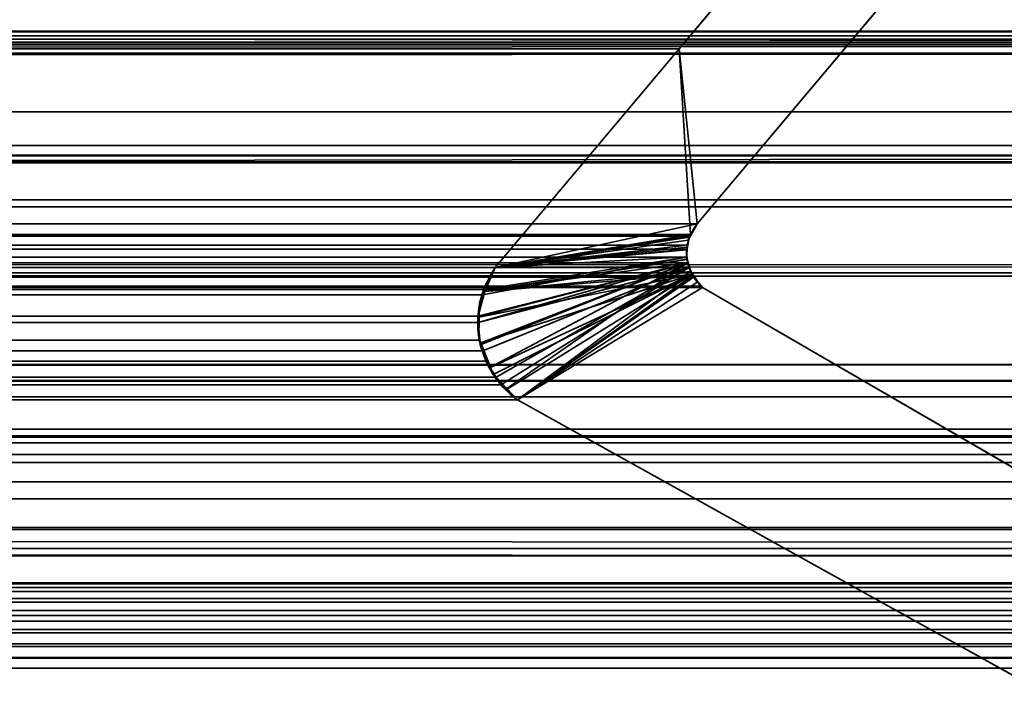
# Model space of a CAD drawing. Header units: millimetres. Extents: x -603 to 3703, y -120 to 193.
# Tile 755 of 938: x 3494.88 to 3499.51, y -1.93 to 1.19. Entities that reach past the tile are written whole.
import ezdxf

# ---------------------------------------------------------------- set-up
doc = ezdxf.new("R2010")
doc.units = ezdxf.units.MM
doc.layers.add('151', color=7, linetype='Continuous', true_color=0xffffff)

# ---------------------------------------------------------------- blocks, each defined once
blk = doc.blocks.new('UG_SURFACE_003')
at = {"layer": '151', "color": 252, "linetype": 'Continuous', "lineweight": 35}
for points in [[(3702.5001, -35, 2213.0001), (3702.5001, 174.4, 2213.0001), (2297.4999, 174.4, 2213.0001), (2297.4999, -35, 2213.0001)], [(2447.5, -35, 2063), (2447.5, 174.4, 2063), (3552.5, 174.4, 2063), (3552.5, -35, 2063)]]:
    blk.add_3dface(points, dxfattribs=at)
blk = doc.blocks.new('UG_SURFACE_162')
at = {"layer": '151', "color": 43, "linetype": 'Continuous', "lineweight": 35}
for points in [[(2490.9999, -49, 2017), (3509.0001, -49, 2017), (3509.0001, 0, 2017), (2490.9999, 0, 2017)], [(2556, 0, 948), (2582, 0, 951.5), (3509.0001, 0, 2), (2490.9999, 0, 2)], [(2582, 0, 1186.5), (2556, 0, 1190.0001), (2490.9999, 0, 2017), (3509.0001, 0, 2017)], [(3509.0001, 0, 2017), (3509.0001, 0, 2), (2582, 0, 951.5), (2582, 0, 1186.5)], [(2490.9999, 0, 2), (3509.0001, 0, 2), (3509.0001, -2), (2490.9999, -2)]]:
    blk.add_3dface(points, dxfattribs=at)
blk = doc.blocks.new('UG_SURFACE_166')
at = {"layer": '151', "color": 252, "linetype": 'Continuous', "lineweight": 35}
for points in [[(2486.0001, -46.92, 2022.5), (3513.9999, -46.92, 2022.5), (3513.9999, 14.42, 2022.5), (2486.0001, 14.42, 2022.5)], [(2487.5, -46.92, 2020.9999), (2487.5, 14.42, 2020.9999), (3512.5, 14.42, 2020.9999), (3512.5, -46.92, 2020.9999)]]:
    blk.add_3dface(points, dxfattribs=at)
blk = doc.blocks.new('UG_SURFACE_221')
at = {"layer": '151', "color": 7, "linetype": 'Continuous', "lineweight": 35}
for points in [[(3511.6694, 1.0733, 2020.1695), (2488.3251, 2.6459, 2020.175), (2488.239, 0.3112, 2020.261)], [(3511.6694, 1.0733, 2020.1695), (3511.6749, 2.6459, 2020.175), (2488.3251, 2.6459, 2020.175)], [(2492.5785, 1.7573, 2015.9214), (3507.4215, 1.7573, 2015.9214), (3506.7754, 1.0746, 2015.2755), (2493.2246, 1.0746, 2015.2755)], [(3498.5373, 1.7131, 2007.0372), (3497.9849, 1.0529, 2006.485), (2502.0151, 1.0529, 2006.485), (2501.4627, 1.7131, 2007.0372)], [(3497.9849, 1.0529, 2006.485), (3498.5373, 1.7131, 2007.0372), (3499.0072, 1.345, 2007.5073), (3498.0688, 0.2303, 2006.5689)], [(2500.9928, 1.345, 2007.5073), (2501.9312, 0.2303, 2006.5689), (3498.0688, 0.2303, 2006.5689), (3499.0072, 1.345, 2007.5073)], [(3508.0514, 1.1329, 2016.5515), (3509.5084, 0.5991, 2018.0085), (2490.4916, 0.5991, 2018.0085), (2491.9486, 1.1329, 2016.5515)], [(3508.0514, 1.1329, 2016.5515), (2491.9486, 1.1329, 2016.5515), (2491.9968, 1.1297, 2016.5033)], [(3508.0011, 1.1363, 2016.5012), (2491.9968, 1.1297, 2016.5033), (2492.0607, 1.1255, 2016.4394)], [(3508.0011, 1.1363, 2016.5012), (3508.003, 1.1361, 2016.5031), (2491.9968, 1.1297, 2016.5033)], [(2491.9968, 1.1297, 2016.5033), (3508.003, 1.1361, 2016.5031), (3508.0514, 1.1329, 2016.5515)], [(2492.0607, 1.1255, 2016.4394), (3507.9315, 1.1144, 2016.4313), (3508.0011, 1.1363, 2016.5012)], [(2492.0607, 1.1255, 2016.4394), (2492.0692, 1.1208, 2016.4309), (3507.9315, 1.1144, 2016.4313)], [(3507.8826, 1.0991, 2016.3825), (2492.0692, 1.1208, 2016.4309), (2492.1334, 1.0854, 2016.3665)], [(3507.8826, 1.0991, 2016.3825), (3507.9315, 1.1144, 2016.4313), (2492.0692, 1.1208, 2016.4309)], [(2488.239, 0.3112, 2020.261), (3511.7145, 0.3101, 2020.2143), (3511.6694, 1.0733, 2020.1695)], [(2492.1334, 1.0854, 2016.3665), (3507.8673, 1.0844, 2016.3674), (3507.8826, 1.0991, 2016.3825)], [(3507.8673, 1.0844, 2016.3674), (2492.1334, 1.0854, 2016.3665), (2492.1434, 1.08, 2016.3567)], [(2492.1434, 1.08, 2016.3567), (3507.8144, 1.0331, 2016.3143), (3507.8673, 1.0844, 2016.3674)], [(2492.1434, 1.08, 2016.3567), (2492.1856, 1.0331, 2016.3143), (3507.8144, 1.0331, 2016.3143)], [(2493.5248, 0.7572, 2014.9751), (2493.2246, 1.0746, 2015.2755), (3506.7754, 1.0746, 2015.2755)], [(2493.5248, 0.7572, 2014.9751), (3506.7754, 1.0746, 2015.2755), (3506.4752, 0.7572, 2014.9751)], [(3507.8144, 1.0331, 2016.3143), (2492.1856, 1.0331, 2016.3143), (2492.8894, 0.4432, 2015.6107)], [(2492.8894, 0.4432, 2015.6107), (3507.1428, 0.3426, 2015.6429), (3507.8144, 1.0331, 2016.3143)], [(3497.9849, 1.0529, 2006.485), (3497.1192, 0.025, 2005.6193), (2502.8808, 0.025, 2005.6193), (2502.0151, 1.0529, 2006.485)], [(3498.0688, 0.2303, 2006.5689), (3498.0376, 0.1807, 2006.5374), (3497.1192, 0.025, 2005.6193), (3497.9849, 1.0529, 2006.485)], [(3506.4752, 0.7572, 2014.9751), (3505.0907, -0.0163, 2013.5906), (2494.9093, -0.0163, 2013.5906), (2493.5248, 0.7572, 2014.9751)], [(2490.077, 0.516, 2018.4231), (3509.5084, 0.5991, 2018.0085), (3509.8991, 0.5179, 2018.3992)], [(2490.077, 0.516, 2018.4231), (2490.4916, 0.5991, 2018.0085), (3509.5084, 0.5991, 2018.0085)], [(2489.2697, -0.872, 2019.2304), (3510.6926, 0.5499, 2019.1925), (3510.6869, -0.4242, 2019.187)], [(2489.2697, -0.872, 2019.2304), (2489.3074, 0.5499, 2019.1925), (3510.6926, 0.5499, 2019.1925)], [(2489.3124, 0.5521, 2019.1877), (3510.6876, 0.5521, 2019.1877), (3510.6926, 0.5499, 2019.1925), (2489.3074, 0.5499, 2019.1925)], [(3510.6852, 0.5531, 2019.1853), (2489.3124, 0.5521, 2019.1877), (2489.3148, 0.5531, 2019.1853)], [(3510.6852, 0.5531, 2019.1853), (3510.6876, 0.5521, 2019.1877), (2489.3124, 0.5521, 2019.1877)], [(2489.3148, 0.5531, 2019.1853), (2489.3208, 0.5528, 2019.1793), (3510.6792, 0.5528, 2019.1793)], [(3510.6792, 0.5528, 2019.1793), (3510.6852, 0.5531, 2019.1853), (2489.3148, 0.5531, 2019.1853)], [(2489.3208, 0.5528, 2019.1793), (2489.3408, 0.5518, 2019.1593), (3510.6595, 0.5519, 2019.1593)], [(3510.6595, 0.5519, 2019.1593), (3510.6792, 0.5528, 2019.1793), (2489.3208, 0.5528, 2019.1793)], [(3510.607, 0.5496, 2019.1071), (3510.6595, 0.5519, 2019.1593), (2489.3408, 0.5518, 2019.1593)], [(2489.3408, 0.5518, 2019.1593), (2489.3932, 0.5493, 2019.1069), (3510.607, 0.5496, 2019.1071)], [(3509.9823, 0.5216, 2018.4824), (3510.607, 0.5496, 2019.1071), (2489.3932, 0.5493, 2019.1069)], [(2489.3932, 0.5493, 2019.1069), (2490.0184, 0.5189, 2018.4815), (3509.9823, 0.5216, 2018.4824)], [(3509.8991, 0.5179, 2018.3992), (3509.9823, 0.5216, 2018.4824), (2490.0184, 0.5189, 2018.4815)], [(3509.8991, 0.5179, 2018.3992), (2490.0184, 0.5189, 2018.4815), (2490.077, 0.516, 2018.4231)], [(3506.8426, 0.0339, 2015.3425), (2492.8894, 0.4432, 2015.6107), (2494.3078, -0.7461, 2014.1921)], [(3506.8426, 0.0339, 2015.3425), (3507.1428, 0.3426, 2015.6429), (2492.8894, 0.4432, 2015.6107)], [(3511.8573, -2.122, 2020.3571), (2488.239, 0.3112, 2020.261), (2488.1506, -2.0889, 2020.3493)], [(3511.8573, -2.122, 2020.3571), (3511.7145, 0.3101, 2020.2143), (2488.239, 0.3112, 2020.261)], [(3498.0376, 0.1807, 2006.5374), (2501.9312, 0.2303, 2006.5689), (2501.9624, 0.1807, 2006.5374)], [(3498.0376, 0.1807, 2006.5374), (3498.0688, 0.2303, 2006.5689), (2501.9312, 0.2303, 2006.5689)], [(2501.9624, 0.1807, 2006.5374), (3498.035, 0.1723, 2006.5351), (3498.0376, 0.1807, 2006.5374)], [(2501.9624, 0.1807, 2006.5374), (2501.965, 0.1723, 2006.5351), (3498.035, 0.1723, 2006.5351)], [(3498.0218, 0.1294, 2006.5219), (2501.965, 0.1723, 2006.5351), (2501.9782, 0.1294, 2006.5219)], [(3498.0218, 0.1294, 2006.5219), (3498.035, 0.1723, 2006.5351), (2501.965, 0.1723, 2006.5351)], [(3497.1192, 0.025, 2005.6193), (3498.0376, 0.1807, 2006.5374), (3498.035, 0.1723, 2006.5351)], [(3498.035, 0.1723, 2006.5351), (3498.0218, 0.1294, 2006.5219), (3497.1192, 0.025, 2005.6193)], [(2501.9782, 0.1294, 2006.5219), (3498.0211, 0.1112, 2006.5212), (3498.0218, 0.1294, 2006.5219)], [(2501.9782, 0.1294, 2006.5219), (2501.9789, 0.1112, 2006.5212), (3498.0211, 0.1112, 2006.5212)], [(3498.0199, 0.0733, 2006.5198), (2501.9789, 0.1112, 2006.5212), (2501.9801, 0.0733, 2006.5198)], [(3498.0199, 0.0733, 2006.5198), (3498.0211, 0.1112, 2006.5212), (2501.9789, 0.1112, 2006.5212)], [(3497.0644, -0.0787, 2005.5642), (3497.1192, 0.025, 2005.6193), (3498.0211, 0.1112, 2006.5212), (3498.0199, 0.0733, 2006.5198)], [(3497.1192, 0.025, 2005.6193), (3498.0218, 0.1294, 2006.5219), (3498.0211, 0.1112, 2006.5212)], [(3498.0304, 0.0245, 2006.5303), (2501.9746, 0.047, 2006.5255), (2501.9696, 0.0245, 2006.5303)], [(2501.9801, 0.0733, 2006.5198), (2501.9746, 0.047, 2006.5255), (3498.0254, 0.047, 2006.5255)], [(3498.0304, 0.0245, 2006.5303), (3498.0254, 0.047, 2006.5255), (2501.9746, 0.047, 2006.5255)], [(2501.9801, 0.0733, 2006.5198), (3498.0254, 0.047, 2006.5255), (3498.0199, 0.0733, 2006.5198)], [(3497.0376, -0.2035, 2005.5375), (3497.0589, -0.1034, 2005.559), (3498.0199, 0.0733, 2006.5198), (3498.0254, 0.047, 2006.5255)], [(3498.0254, 0.047, 2006.5255), (3497.0393, -0.2337, 2005.5394), (3497.0376, -0.2035, 2005.5375)], [(3498.0254, 0.047, 2006.5255), (3498.0304, 0.0245, 2006.5303), (3497.0393, -0.2337, 2005.5394)], [(3498.0199, 0.0733, 2006.5198), (3497.0589, -0.1034, 2005.559), (3497.0644, -0.0787, 2005.5642)], [(3506.8426, 0.0339, 2015.3425), (2494.3078, -0.7461, 2014.1921), (2494.6098, -0.8298, 2013.8903)], [(2494.6098, -0.8298, 2013.8903), (3505.3685, -0.7656, 2013.8683), (3506.8426, 0.0339, 2015.3425)], [(2501.9696, 0.0245, 2006.5303), (2501.9507, -0.0149, 2006.5494), (3498.0493, -0.0149, 2006.5494)], [(2501.9696, 0.0245, 2006.5303), (3498.0493, -0.0149, 2006.5494), (3498.0304, 0.0245, 2006.5303)], [(2502.9287, -0.0611, 2005.5711), (2502.8808, 0.025, 2005.6193), (3497.1192, 0.025, 2005.6193)], [(2502.9287, -0.0611, 2005.5711), (3497.1192, 0.025, 2005.6193), (3497.0644, -0.0787, 2005.5642)], [(3497.0603, -0.3677, 2005.5602), (3497.0443, -0.3168, 2005.5444), (3497.0393, -0.2337, 2005.5394), (3498.0304, 0.0245, 2006.5303)], [(3497.123, -0.4907, 2005.6231), (3497.0751, -0.4152, 2005.5752), (3497.0603, -0.3677, 2005.5602), (3498.0304, 0.0245, 2006.5303)], [(3498.0304, 0.0245, 2006.5303), (3497.1459, -0.5265, 2005.646), (3497.123, -0.4907, 2005.6231)], [(3497.2236, -0.597, 2005.7235), (3497.1459, -0.5265, 2005.646), (3498.0304, 0.0245, 2006.5303), (3498.0493, -0.0149, 2006.5494)], [(2494.9093, -0.0163, 2013.5906), (3505.0907, -0.0163, 2013.5906), (3504.2081, -0.5094, 2012.7079)], [(2495.7919, -0.5094, 2012.7079), (2494.9093, -0.0163, 2013.5906), (3504.2081, -0.5094, 2012.7079)], [(2501.9481, -0.0203, 2006.552), (2501.9114, -0.0623, 2006.5887), (3498.0886, -0.0623, 2006.5887)], [(3498.0519, -0.0203, 2006.552), (2501.9507, -0.0149, 2006.5494), (2501.9481, -0.0203, 2006.552)], [(2501.9481, -0.0203, 2006.552), (3498.0886, -0.0623, 2006.5887), (3498.0519, -0.0203, 2006.552)], [(3498.0519, -0.0203, 2006.552), (3498.0493, -0.0149, 2006.5494), (2501.9507, -0.0149, 2006.5494)], [(3498.0493, -0.0149, 2006.5494), (3498.0519, -0.0203, 2006.552), (3497.2236, -0.597, 2005.7235)], [(3497.2236, -0.597, 2005.7235), (3498.0519, -0.0203, 2006.552), (3498.0886, -0.0623, 2006.5887), (3498.0943, -0.0688, 2006.5944)], [(2501.9057, -0.0688, 2006.5944), (2499.7902, -1.2961, 2008.7097), (3500.2098, -1.2961, 2008.7097), (3498.0943, -0.0688, 2006.5944)], [(2501.9057, -0.0688, 2006.5944), (3498.0943, -0.0688, 2006.5944), (3498.0886, -0.0623, 2006.5887), (2501.9114, -0.0623, 2006.5887)], [(3497.0644, -0.0787, 2005.5642), (2502.9411, -0.1038, 2005.559), (2502.9287, -0.0611, 2005.5711)], [(3497.0644, -0.0787, 2005.5642), (3497.0589, -0.1034, 2005.559), (2502.9411, -0.1038, 2005.559)], [(3498.0943, -0.0688, 2006.5944), (3500.2098, -1.2961, 2008.7097), (3504.6005, -4.6975, 2013.1006), (3497.2236, -0.597, 2005.7235)], [(2502.9573, -0.1601, 2005.5425), (2502.9411, -0.1038, 2005.559), (3497.0589, -0.1034, 2005.559)], [(2502.9573, -0.1601, 2005.5425), (3497.0589, -0.1034, 2005.559), (3497.0376, -0.2035, 2005.5375)], [(3497.0376, -0.2035, 2005.5375), (2502.9602, -0.2344, 2005.5399), (2502.9573, -0.1601, 2005.5425)], [(3497.0376, -0.2035, 2005.5375), (3497.0393, -0.2337, 2005.5394), (2502.9602, -0.2344, 2005.5399)], [(3497.0443, -0.3168, 2005.5444), (2502.9409, -0.3689, 2005.559), (2502.9616, -0.2735, 2005.5385)], [(2502.9616, -0.2735, 2005.5385), (2502.9602, -0.2344, 2005.5399), (3497.0393, -0.2337, 2005.5394)], [(2502.9616, -0.2735, 2005.5385), (3497.0393, -0.2337, 2005.5394), (3497.0443, -0.3168, 2005.5444)], [(3497.0443, -0.3168, 2005.5444), (3497.0603, -0.3677, 2005.5602), (2502.9409, -0.3689, 2005.559)], [(2502.8827, -0.4899, 2005.6174), (3497.0603, -0.3677, 2005.5602), (3497.0751, -0.4152, 2005.5752)], [(2502.8827, -0.4899, 2005.6174), (2502.9383, -0.3818, 2005.5618), (3497.0603, -0.3677, 2005.5602)], [(2502.9383, -0.3818, 2005.5618), (2502.9409, -0.3689, 2005.559), (3497.0603, -0.3677, 2005.5602)], [(3497.0751, -0.4152, 2005.5752), (2502.8791, -0.4936, 2005.621), (2502.8827, -0.4899, 2005.6174)], [(3497.0751, -0.4152, 2005.5752), (3497.123, -0.4907, 2005.6231), (2502.8791, -0.4936, 2005.621)], [(3510.6869, -0.4242, 2019.187), (2489.1946, -1.1994, 2019.3052), (2489.2697, -0.872, 2019.2304)], [(3510.6869, -0.4242, 2019.187), (3510.7999, -1.207, 2019.2997), (2489.1946, -1.1994, 2019.3052)], [(3504.2081, -0.5094, 2012.7079), (3503.191, -0.5838, 2011.6911), (2496.809, -0.5838, 2011.6911), (2495.7919, -0.5094, 2012.7079)], [(3497.1459, -0.5265, 2005.646), (2502.7764, -0.597, 2005.7235), (2502.8791, -0.4936, 2005.621)], [(2502.8791, -0.4936, 2005.621), (3497.123, -0.4907, 2005.6231), (3497.1459, -0.5265, 2005.646)], [(3497.1459, -0.5265, 2005.646), (3497.2236, -0.597, 2005.7235), (2502.7764, -0.597, 2005.7235)], [(3497.2236, -0.597, 2005.7235), (3504.6005, -4.6975, 2013.1006), (2495.3995, -4.6975, 2013.1006), (2502.7764, -0.597, 2005.7235)], [(2496.809, -0.5838, 2011.6911), (3503.191, -0.5838, 2011.6911), (3501.1125, -0.7357, 2009.6123), (2498.8875, -0.7357, 2009.6123)], [(2499.0184, -0.7343, 2009.4814), (2498.8875, -0.7357, 2009.6123), (3501.1125, -0.7357, 2009.6123)], [(2499.0184, -0.7343, 2009.4814), (3501.1125, -0.7357, 2009.6123), (3500.8707, -0.7732, 2009.3706)], [(3500.8707, -0.7732, 2009.3706), (2499.1286, -0.7667, 2009.3715), (2499.0184, -0.7343, 2009.4814)], [(3504.4417, -1.2682, 2012.9418), (3505.3685, -0.7656, 2013.8683), (2494.6098, -0.8298, 2013.8903)], [(2499.1286, -0.7667, 2009.3715), (3500.8707, -0.7732, 2009.3706), (3500.6986, -0.7998, 2009.1984)], [(3500.6986, -0.7998, 2009.1984), (2499.3875, -0.8429, 2009.1124), (2499.1286, -0.7667, 2009.3715)], [(2494.6098, -0.8298, 2013.8903), (2496.6304, -1.3901, 2011.8697), (3503.3801, -1.3307, 2011.8802)], [(3503.3801, -1.3307, 2011.8802), (3504.4417, -1.2682, 2012.9418), (2494.6098, -0.8298, 2013.8903)], [(3500.6986, -0.7998, 2009.1984), (3500.6156, -0.854, 2009.1157), (2499.3875, -0.8429, 2009.1124)], [(2499.3958, -0.8454, 2009.104), (2499.3875, -0.8429, 2009.1124), (3500.6156, -0.854, 2009.1157)], [(2499.3958, -0.8454, 2009.104), (3500.6156, -0.854, 2009.1157), (3500.5579, -0.8918, 2009.058)], [(3500.5579, -0.8918, 2009.058), (2499.4433, -0.8845, 2009.0568), (2499.3958, -0.8454, 2009.104)], [(2499.645, -1.0515, 2008.8551), (2499.4433, -0.8845, 2009.0568), (3500.5579, -0.8918, 2009.058)], [(2499.645, -1.0515, 2008.8551), (3500.5579, -0.8918, 2009.058), (3500.4189, -0.9829, 2008.919)], [(3500.4189, -0.9829, 2008.919), (2499.6467, -1.0545, 2008.8532), (2499.645, -1.0515, 2008.8551)], [(3500.4189, -0.9829, 2008.919), (3500.3579, -1.0631, 2008.858), (2499.6467, -1.0545, 2008.8532)], [(2499.6467, -1.0545, 2008.8532), (3500.3579, -1.0631, 2008.858), (3500.2553, -1.1981, 2008.7554)], [(3500.2553, -1.1981, 2008.7554), (2499.7902, -1.2961, 2008.7097), (2499.6467, -1.0545, 2008.8532)], [(3510.9131, -1.9929, 2019.413), (2488.6754, -3.4655, 2019.8245), (2489.1946, -1.1994, 2019.3052)], [(2489.1946, -1.1994, 2019.3052), (3510.7999, -1.207, 2019.2997), (3510.9131, -1.9929, 2019.413)], [(3500.2553, -1.1981, 2008.7554), (3500.2098, -1.2961, 2008.7097), (2499.7902, -1.2961, 2008.7097)], [(3503.3801, -1.3307, 2011.8802), (2496.6304, -1.3901, 2011.8697), (2497.2458, -1.5607, 2011.2543)], [(3503.3801, -1.3307, 2011.8802), (2497.2458, -1.5607, 2011.2543), (2498.7857, -1.4582, 2009.7144)], [(2498.7857, -1.4582, 2009.7144), (3501.2143, -1.4582, 2009.7144), (3503.3801, -1.3307, 2011.8802)], [(2498.7857, -1.4582, 2009.7144), (2498.7929, -1.4627, 2009.7072), (3501.2069, -1.462, 2009.707)], [(3501.2069, -1.462, 2009.707), (3501.2143, -1.4582, 2009.7144), (2498.7857, -1.4582, 2009.7144)], [(3501.1725, -1.4795, 2009.6724), (3501.2069, -1.462, 2009.707), (2498.7929, -1.4627, 2009.7072)], [(3501.1725, -1.4795, 2009.6724), (2498.7929, -1.4627, 2009.7072), (2498.8482, -1.4972, 2009.6517)], [(2498.8482, -1.4972, 2009.6517), (3501.1523, -1.4983, 2009.6524), (3501.1725, -1.4795, 2009.6724)], [(3501.116, -1.5323, 2009.6159), (2498.8482, -1.4972, 2009.6517), (2498.8577, -1.5032, 2009.6421)], [(3501.116, -1.5323, 2009.6159), (3501.1523, -1.4983, 2009.6524), (2498.8482, -1.4972, 2009.6517)], [(2498.8577, -1.5032, 2009.6421), (3501.1065, -1.5495, 2009.6066), (3501.116, -1.5323, 2009.6159)], [(2498.8577, -1.5032, 2009.6421), (2498.894, -1.549, 2009.6059), (3501.1065, -1.5495, 2009.6066)], [(3501.0853, -1.5884, 2009.5854), (2498.894, -1.549, 2009.6059), (2498.8995, -1.5558, 2009.6006)], [(3501.0853, -1.5884, 2009.5854), (3501.1065, -1.5495, 2009.6066), (2498.894, -1.549, 2009.6059)], [(2498.8995, -1.5558, 2009.6006), (3501.0796, -1.6115, 2009.5797), (3501.0853, -1.5884, 2009.5854)], [(2498.8995, -1.5558, 2009.6006), (2498.9216, -1.6106, 2009.5782), (3501.0796, -1.6115, 2009.5797)], [(2498.9216, -1.6106, 2009.5782), (2498.9216, -1.6108, 2009.5782), (3501.0796, -1.6115, 2009.5797)], [(3501.0729, -1.6382, 2009.573), (2498.9216, -1.6108, 2009.5782), (2498.9288, -1.6734, 2009.5713)], [(3501.0729, -1.6382, 2009.573), (3501.0796, -1.6115, 2009.5797), (2498.9216, -1.6108, 2009.5782)], [(2498.9288, -1.6734, 2009.5713), (3501.0729, -1.6768, 2009.573), (3501.0729, -1.6382, 2009.573)], [(3501.0729, -1.6936, 2009.5727), (2498.9283, -1.6767, 2009.5718), (2498.9204, -1.7264, 2009.5794)], [(2498.9204, -1.7264, 2009.5794), (3501.0858, -1.7456, 2009.5859), (3501.0729, -1.6936, 2009.5727)], [(2498.9288, -1.6734, 2009.5713), (2498.9283, -1.6767, 2009.5718), (3501.0729, -1.6768, 2009.573)], [(3501.0729, -1.6936, 2009.5727), (3501.0729, -1.6768, 2009.573), (2498.9283, -1.6767, 2009.5718)], [(3501.123, -1.8086, 2009.6228), (2498.9073, -1.7574, 2009.5925), (2498.8804, -1.8045, 2009.6197)], [(2498.9073, -1.7574, 2009.5925), (3501.0927, -1.7572, 2009.5928), (3501.0858, -1.7456, 2009.5859)], [(3501.0858, -1.7456, 2009.5859), (2498.9142, -1.7456, 2009.5859), (2498.9073, -1.7574, 2009.5925)], [(3501.123, -1.8086, 2009.6228), (3501.0927, -1.7572, 2009.5928), (2498.9073, -1.7574, 2009.5925)], [(2498.9204, -1.7264, 2009.5794), (2498.9142, -1.7456, 2009.5859), (3501.0858, -1.7456, 2009.5859)], [(2498.8804, -1.8045, 2009.6197), (2498.8723, -1.8123, 2009.6278), (3501.1277, -1.8126, 2009.6276)], [(2498.8804, -1.8045, 2009.6197), (3501.1277, -1.8126, 2009.6276), (3501.123, -1.8086, 2009.6228)], [(2498.8348, -1.8474, 2009.665), (2498.8174, -1.8586, 2009.6824), (3501.1826, -1.8586, 2009.6824)], [(3501.1277, -1.8126, 2009.6276), (2498.8723, -1.8123, 2009.6278), (2498.8348, -1.8474, 2009.665)], [(2498.8348, -1.8474, 2009.665), (3501.1826, -1.8586, 2009.6824), (3501.1277, -1.8126, 2009.6276)], [(3504.9684, -4.0486, 2013.4683), (3501.1826, -1.8586, 2009.6824), (2498.8174, -1.8586, 2009.6824), (2495.0316, -4.0486, 2013.4683)]]:
    blk.add_3dface(points, dxfattribs=at)
blk = doc.blocks.new('UG_SURFACE_222')
at = {"layer": '151', "color": 7, "linetype": 'Continuous', "lineweight": 35}
for points in [[(3498.5373, 1.7131, -7), (3497.9849, 1.0529, -7), (3497.9849, 1.0529, 2006.485), (3498.5373, 1.7131, 2007.0372)], [(3497.9849, 1.0529, -7), (3498.5373, 1.7131, -7), (3499.0072, 1.345, -7), (3498.0688, 0.2303, -7)], [(3498.0688, 0.2303, 2006.5689), (3499.0072, 1.345, 2007.5073), (3498.5373, 1.7131, 2007.0372), (3497.9849, 1.0529, 2006.485)], [(3499.0072, 1.345, 2007.5073), (3498.0688, 0.2303, 2006.5689), (3498.0688, 0.2303, -7), (3499.0072, 1.345, -7)], [(3497.9849, 1.0529, -7), (3497.1192, 0.025, -7), (3497.1192, 0.025, 2005.6193), (3497.9849, 1.0529, 2006.485)], [(3498.0688, 0.2303, -7), (3497.1192, 0.025, -7), (3497.9849, 1.0529, -7)], [(3497.9849, 1.0529, 2006.485), (3497.1192, 0.025, 2005.6193), (3498.0323, 0.1679, 2006.5322), (3498.0385, 0.1785, 2006.5384)], [(3498.0385, 0.1785, 2006.5384), (3498.0688, 0.2303, 2006.5689), (3497.9849, 1.0529, 2006.485)], [(3498.0688, 0.2303, -7), (3498.0407, 0.178, -7), (3498.0273, 0.1534, -7), (3497.1192, 0.025, -7)], [(3498.0688, 0.2303, -7), (3498.0688, 0.2303, 2006.5689), (3498.0385, 0.1785, 2006.5384)], [(3498.0385, 0.1785, 2006.5384), (3498.0407, 0.178, -7), (3498.0688, 0.2303, -7)], [(3498.0221, 0.1211, 2006.5222), (3498.0323, 0.1679, 2006.5322), (3497.1192, 0.025, 2005.6193)], [(3497.1192, 0.025, -7), (3498.0273, 0.1534, -7), (3498.0242, 0.1214, -7), (3498.0197, 0.0754, -7)], [(3498.0323, 0.1679, 2006.5322), (3498.0221, 0.1211, 2006.5222), (3498.0242, 0.1214, -7)], [(3498.0323, 0.1679, 2006.5322), (3498.0242, 0.1214, -7), (3498.0273, 0.1534, -7)], [(3498.0323, 0.1679, 2006.5322), (3498.0273, 0.1534, -7), (3498.0407, 0.178, -7)], [(3498.0407, 0.178, -7), (3498.0385, 0.1785, 2006.5384), (3498.0323, 0.1679, 2006.5322)], [(3498.0228, 0.0633, 2006.5227), (3498.0195, 0.1078, 2006.5193), (3497.1192, 0.025, 2005.6193), (3497.0622, -0.0846, 2005.5621)], [(3497.1192, 0.025, 2005.6193), (3498.0195, 0.1078, 2006.5193), (3498.0221, 0.1211, 2006.5222)], [(3498.0197, 0.0754, -7), (3498.0221, 0.1211, 2006.5222), (3498.0195, 0.1078, 2006.5193)], [(3498.0195, 0.1078, 2006.5193), (3498.023, 0.0637, -7), (3498.0197, 0.0754, -7)], [(3498.0195, 0.1078, 2006.5193), (3498.0228, 0.0633, 2006.5227), (3498.023, 0.0637, -7)], [(3498.0197, 0.0754, -7), (3498.0242, 0.1214, -7), (3498.0221, 0.1211, 2006.5222)], [(3498.024, 0.0471, 2006.5241), (3497.0379, -0.2083, 2005.538), (3497.0369, -0.2125, 2005.537), (3497.0484, -0.3309, 2005.5485)], [(3497.0622, -0.0847, 2005.5621), (3497.0379, -0.2083, 2005.538), (3498.024, 0.0471, 2006.5241)], [(3497.0484, -0.3309, 2005.5485), (3497.0491, -0.3388, 2005.5492), (3498.024, 0.0471, 2006.5241)], [(3498.024, 0.0471, 2006.5241), (3497.0491, -0.3388, 2005.5492), (3497.0937, -0.4458, 2005.5938)], [(3498.024, 0.0471, 2006.5241), (3498.0228, 0.0633, 2006.5227), (3497.0622, -0.0846, 2005.5621), (3497.0622, -0.0847, 2005.5621)], [(3497.0701, -0.0882, -7), (3497.1192, 0.025, -7), (3498.0197, 0.0754, -7), (3498.023, 0.0637, -7)], [(3497.0701, -0.0882, -7), (3498.023, 0.0637, -7), (3498.0402, 0.0069, -7)], [(3497.0937, -0.4458, 2005.5938), (3497.1032, -0.4686, 2005.6033), (3497.174, -0.544, 2005.6739), (3498.024, 0.0471, 2006.5241)], [(3498.0392, 0.0075, 2006.5393), (3498.024, 0.0471, 2006.5241), (3497.174, -0.544, 2005.6739), (3497.2236, -0.597, 2005.7235)], [(3498.0402, 0.0069, -7), (3498.023, 0.0637, -7), (3498.0228, 0.0633, 2006.5227)], [(3498.0228, 0.0633, 2006.5227), (3498.024, 0.0471, 2006.5241), (3498.0402, 0.0069, -7)], [(3498.024, 0.0471, 2006.5241), (3498.0392, 0.0075, 2006.5393), (3498.0402, 0.0069, -7)], [(3497.1192, 0.025, -7), (3497.0701, -0.0882, -7), (3497.0622, -0.0847, 2005.5621)], [(3497.0622, -0.0847, 2005.5621), (3497.0622, -0.0846, 2005.5621), (3497.1192, 0.025, -7)], [(3497.0622, -0.0846, 2005.5621), (3497.1192, 0.025, 2005.6193), (3497.1192, 0.025, -7)], [(3498.0402, 0.0069, -7), (3498.0445, -0.0077, -7), (3497.0701, -0.0882, -7)], [(3497.2236, -0.597, 2005.7235), (3498.0469, -0.012, 2006.547), (3498.0392, 0.0075, 2006.5393)], [(3498.0733, -0.0432, -7), (3498.0445, -0.0077, -7), (3498.0392, 0.0075, 2006.5393)], [(3498.0392, 0.0075, 2006.5393), (3498.0469, -0.012, 2006.547), (3498.0733, -0.0432, -7)], [(3498.0445, -0.0077, -7), (3498.0402, 0.0069, -7), (3498.0392, 0.0075, 2006.5393)], [(3497.0512, -0.3296, -7), (3497.0427, -0.3076, -7), (3497.0443, -0.2081, -7), (3498.0445, -0.0077, -7)], [(3497.0443, -0.2081, -7), (3497.0455, -0.1443, -7), (3497.0701, -0.0882, -7), (3498.0445, -0.0077, -7)], [(3498.0445, -0.0077, -7), (3497.0965, -0.4458, -7), (3497.0512, -0.3296, -7)], [(3498.0445, -0.0077, -7), (3497.1089, -0.4777, -7), (3497.0965, -0.4458, -7)], [(3497.1752, -0.5466, -7), (3497.1089, -0.4777, -7), (3498.0445, -0.0077, -7)], [(3497.2236, -0.597, -7), (3497.1752, -0.5466, -7), (3498.0445, -0.0077, -7), (3498.0733, -0.0432, -7)], [(3498.0724, -0.0425, 2006.5725), (3498.0469, -0.012, 2006.547), (3497.2236, -0.597, 2005.7235)], [(3497.2236, -0.597, 2005.7235), (3498.0943, -0.0688, 2006.5944), (3498.0724, -0.0425, 2006.5725)], [(3498.0733, -0.0432, -7), (3498.0943, -0.0688, -7), (3497.2236, -0.597, -7)], [(3498.0469, -0.012, 2006.547), (3498.0724, -0.0425, 2006.5725), (3498.0733, -0.0432, -7)], [(3498.0943, -0.0688, -7), (3498.0733, -0.0432, -7), (3498.0724, -0.0425, 2006.5725)], [(3498.0724, -0.0425, 2006.5725), (3498.0943, -0.0688, 2006.5944), (3498.0943, -0.0688, -7)], [(3497.0379, -0.2083, 2005.538), (3497.0622, -0.0847, 2005.5621), (3497.0701, -0.0882, -7)], [(3497.0701, -0.0882, -7), (3497.0455, -0.1443, -7), (3497.0379, -0.2083, 2005.538)], [(3498.0943, -0.0688, -7), (3500.2098, -1.2961, -7), (3504.6005, -4.6975, -7), (3497.2236, -0.597, -7)], [(3497.2236, -0.597, 2005.7235), (3504.6005, -4.6975, 2013.1006), (3500.2098, -1.2961, 2008.7097), (3498.0943, -0.0688, 2006.5944)], [(3498.0943, -0.0688, 2006.5944), (3500.2098, -1.2961, 2008.7097), (3500.2098, -1.2961, -7), (3498.0943, -0.0688, -7)], [(3497.0455, -0.1443, -7), (3497.0443, -0.2081, -7), (3497.0379, -0.2083, 2005.538)], [(3497.0369, -0.2125, 2005.537), (3497.0443, -0.2081, -7), (3497.0427, -0.3076, -7)], [(3497.0369, -0.2125, 2005.537), (3497.0379, -0.2083, 2005.538), (3497.0443, -0.2081, -7)], [(3497.0427, -0.3076, -7), (3497.0484, -0.3309, 2005.5485), (3497.0369, -0.2125, 2005.537)], [(3497.0427, -0.3076, -7), (3497.0512, -0.3296, -7), (3497.0484, -0.3309, 2005.5485)], [(3497.0491, -0.3388, 2005.5492), (3497.0484, -0.3309, 2005.5485), (3497.0512, -0.3296, -7)], [(3497.0491, -0.3388, 2005.5492), (3497.0512, -0.3296, -7), (3497.0965, -0.4458, -7)], [(3497.0965, -0.4458, -7), (3497.0937, -0.4458, 2005.5938), (3497.0491, -0.3388, 2005.5492)], [(3497.1032, -0.4686, 2005.6033), (3497.0937, -0.4458, 2005.5938), (3497.0965, -0.4458, -7)], [(3497.1032, -0.4686, 2005.6033), (3497.0965, -0.4458, -7), (3497.1089, -0.4777, -7)], [(3497.1752, -0.5466, -7), (3497.174, -0.544, 2005.6739), (3497.1032, -0.4686, 2005.6033)], [(3497.1032, -0.4686, 2005.6033), (3497.1089, -0.4777, -7), (3497.1752, -0.5466, -7)], [(3497.2236, -0.597, -7), (3497.2236, -0.597, 2005.7235), (3497.174, -0.544, 2005.6739)], [(3497.174, -0.544, 2005.6739), (3497.1752, -0.5466, -7), (3497.2236, -0.597, -7)], [(3497.2236, -0.597, -7), (3504.6005, -4.6975, -7), (3504.6005, -4.6975, 2013.1006), (3497.2236, -0.597, 2005.7235)]]:
    blk.add_3dface(points, dxfattribs=at)

msp = doc.modelspace()

# ---------------------------------------------------------------- linework, layer by layer
at = {"layer": '151', "color": 252, "linetype": 'Continuous', "lineweight": -3, "true_color": 0x939598}
for p, q in [((3498.5372, 1.7131, -7), (3497.985, 1.0529, -7)), ((3498.5372, 1.7131, 2007.0372), (3497.985, 1.0529, 2006.485)), ((3498.5372, 1.7131, 2007.0372), (3497.985, 1.0529, 2006.485)), ((3499.0073, 1.345, 2007.5073), (3498.0689, 0.2303, 2006.5689)), ((3499.0073, 1.345, 2007.5073), (3498.0689, 0.2303, 2006.5689)), ((3499.0073, 1.345, -7), (3498.0689, 0.2303, -7)), ((3508.0515, 1.1329, 2016.5515), (2491.9485, 1.1329, 2016.5515)), ((3507.8143, 1.0331, 2016.3143), (2492.1857, 1.0331, 2016.3143)), ((3497.985, 1.0529, 2006.485), (2502.015, 1.0529, 2006.485)), ((3497.985, 1.0529, -7), (3497.1192, 0.025, -7)), ((3497.985, 1.0529, 2006.485), (3497.1192, 0.025, 2005.6192)), ((3497.985, 1.0529, 2006.485), (3497.1192, 0.025, 2005.6192)), ((3497.985, 1.0529, -7), (3497.985, 1.0529, 2006.485)), ((3509.5084, 0.5991, 2018.0084), (2490.4916, 0.5991, 2018.0084)), ((3510.6926, 0.5499, 2019.1926), (2489.3074, 0.5499, 2019.1926)), ((2501.9311, 0.2303, 2006.5689), (3498.0689, 0.2303, 2006.5689)), ((3498.0689, 0.2303, 2006.5689), (3498.0689, 0.2303, -7)), ((2491, 0, 2017), (3509, 0, 2017)), ((3497.1192, 0.025, 2005.6192), (2502.8808, 0.025, 2005.6192)), ((3497.1192, 0.025, -7), (3497.1192, 0.025, 2005.6192)), ((2491, 0, 2), (3509, 0, 2)), ((2501.9056, -0.0688, 2006.5944), (3498.0944, -0.0688, 2006.5944)), ((3498.0944, -0.0688, 2006.5944), (3498.0944, -0.0688, -7)), ((3500.2098, -1.2961, 2008.7098), (3498.0944, -0.0688, 2006.5944)), ((3500.2098, -1.2961, 2008.7098), (3498.0944, -0.0688, 2006.5944)), ((3498.0944, -0.0688, -7), (3500.2098, -1.2961, -7)), ((3497.2236, -0.597, 2005.7236), (2502.7764, -0.597, 2005.7236)), ((3497.2236, -0.597, -7), (3497.2236, -0.597, 2005.7236)), ((3497.2236, -0.597, 2005.7236), (3504.6005, -4.6975, 2013.1005)), ((3504.6005, -4.6975, 2013.1005), (3497.2236, -0.597, 2005.7236)), ((3497.2236, -0.597, -7), (3504.6005, -4.6975, -7)), ((2498.8876, -0.7357, 2009.6124), (3501.1124, -0.7357, 2009.6124)), ((2499.7902, -1.2961, 2008.7098), (3500.2098, -1.2961, 2008.7098)), ((3501.2144, -1.4582, 2009.7144), (2498.7856, -1.4582, 2009.7144)), ((3501.0859, -1.7456, 2009.5859), (2498.9141, -1.7456, 2009.5859)), ((3501.1825, -1.8586, 2009.6825), (2498.8175, -1.8586, 2009.6825))]:
    msp.add_line(p, q, dxfattribs=at)
for points in [[(3498.0689, 0.2303, 2006.5689), (3497.9931, 0.1407, 2006.4931), (3498.0048, 0.0066, 2006.5048), (3498.0944, -0.0688, 2006.5944)], [(3498.0689, 0.2303, -7), (3497.9931, 0.1407, -7), (3498.0048, 0.0066, -7), (3498.0944, -0.0688, -7)], [(3497.2236, -0.597, 2005.7236), (3497.0232, -0.454, 2005.5232), (3496.9765, -0.1757, 2005.4765), (3497.1192, 0.025, 2005.6192)], [(3497.1192, 0.025, -7), (3496.9765, -0.1757, -7), (3497.0232, -0.454, -7), (3497.2236, -0.597, -7)]]:
    msp.add_open_spline(points, degree=3, dxfattribs=at)
for points, knots in [([(3498.0689, 0.2303, 2006.5689), (3498.0569, 0.2161, 2006.5569), (3498.046, 0.1994, 2006.546), (3498.0305, 0.165, 2006.5305), (3498.025, 0.1475, 2006.525), (3498.0188, 0.1112, 2006.5188), (3498.0181, 0.0918, 2006.5181), (3498.0215, 0.0564, 2006.5215), (3498.0251, 0.0398, 2006.5251), (3498.036, 0.0082, 2006.536), (3498.0434, -0.0069, 2006.5434), (3498.0641, -0.0395, 2006.5641), (3498.0787, -0.0557, 2006.5787), (3498.0944, -0.0688, 2006.5944)], [0, 0, 0, 0, 0.184362, 0.184362, 0.339247, 0.339247, 0.495166, 0.495166, 0.636385, 0.636385, 0.785852, 0.785852, 1, 1, 1, 1]), ([(3497.1192, 0.025, 2005.6192), (3497.0975, -0.0055, 2005.5975), (3497.0784, -0.0404, 2005.5784), (3497.05, -0.1172, 2005.55), (3497.0404, -0.1602, 2005.5404), (3497.035, -0.2413, 2005.535), (3497.0375, -0.2802, 2005.5375), (3497.0509, -0.3514, 2005.5509), (3497.0616, -0.3849, 2005.5616), (3497.0938, -0.4575, 2005.5938), (3497.1185, -0.495, 2005.6185), (3497.1698, -0.5539, 2005.6698), (3497.1961, -0.5774, 2005.6961), (3497.2236, -0.597, 2005.7236)], [0, 0, 0, 0, 0.169988, 0.169988, 0.342146, 0.342146, 0.491572, 0.491572, 0.632423, 0.632423, 0.829252, 0.829252, 1, 1, 1, 1])]:
    msp.add_open_spline(points, degree=3, knots=knots, dxfattribs=at)

# ---------------------------------------------------------------- block references
for name in ['UG_SURFACE_003', 'UG_SURFACE_166', 'UG_SURFACE_162', 'UG_SURFACE_221', 'UG_SURFACE_222']:
    msp.add_blockref(name, (0, 0), dxfattribs=at)

doc.saveas('drawing.dxf')
